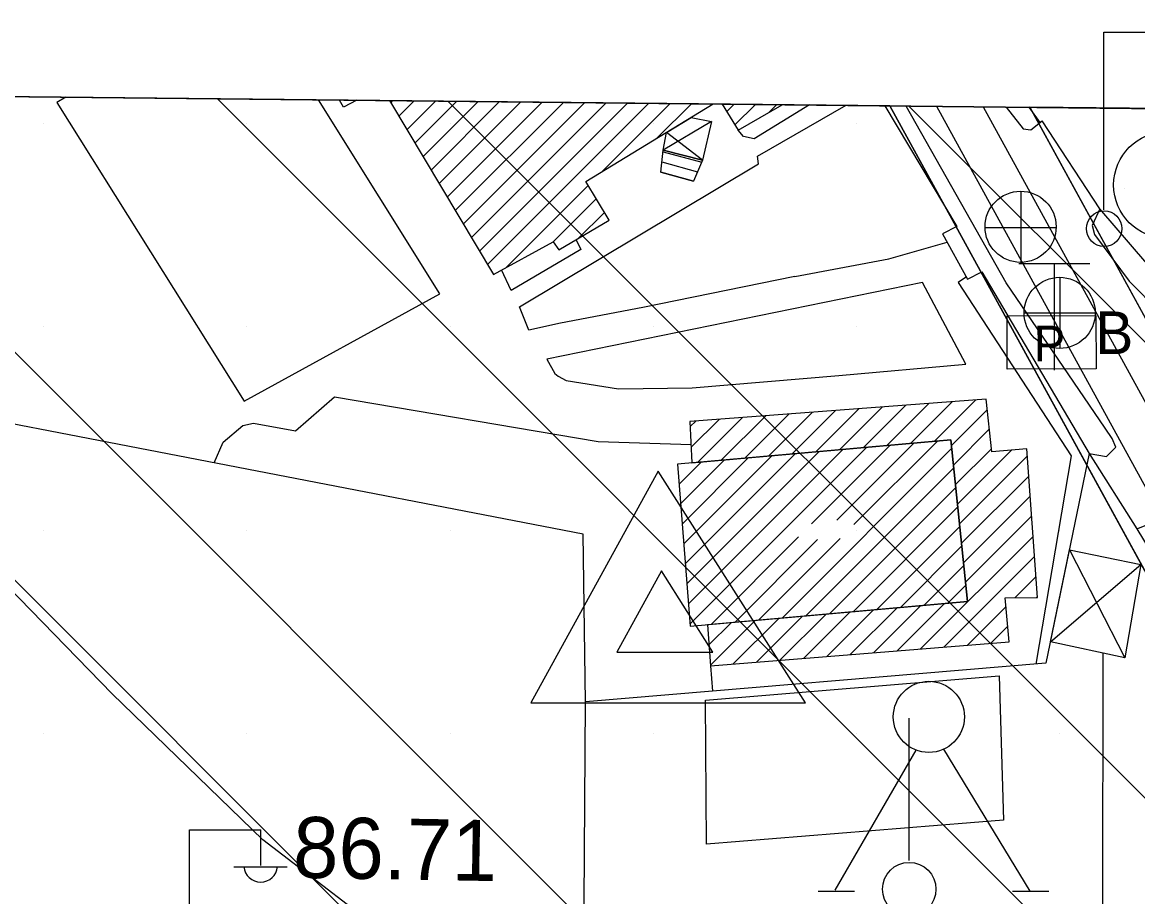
# Model space of a CAD drawing. Extents: x 417995 to 421451, y 4454518 to 4458015.
# Drawn here: x 420517.8 to 420627.6, y 4457705 to 4457791.1 of the extents above; entities that cross this region are included whole.
import ezdxf

# ---------------------------------------------------------------- set-up
doc = ezdxf.new("R2010")
doc.units = 0
for name, color, linetype in [('ADAKENARI', 7, 'Continuous'), ('B_Betonzemin', 7, 'Continuous'), ('B_Kapi', 7, 'Continuous'), ('B_Merdiven', 7, 'Continuous'), ('B_Okul', 7, 'Continuous'), ('B_Spor_Tesisleri', 7, 'Continuous'), ('B_Sundurma', 7, 'Continuous'), ('B_Tarama', 7, 'Continuous'), ('Default', 7, 'Continuous'), ('KALDIRIM', 7, 'Continuous'), ('LJ_SEMBOL', 7, 'Continuous'), ('PAFTALAMA', 7, 'Continuous'), ('PL_AYA_PARK_DINLENME', 7, 'Continuous'), ('PL_SAY_ORTAOGRETIM', 7, 'Continuous'), ('S_Bayrak_Diregi', 7, 'Continuous'), ('S_Elektrik_Diregi', 7, 'Continuous'), ('S_Heykel', 7, 'Continuous'), ('S_Pano', 7, 'Continuous'), ('S_Rogar_Kapagi', 7, 'Continuous'), ('S_Rogar_Kapagi_Buski', 7, 'Continuous'), ('S_Trafik_Kontrol_ist', 7, 'Continuous'), ('S_Trafo_acik_tip', 7, 'Continuous'), ('Sinir_Duvar_tek_tarafa_ait', 7, 'Continuous'), ('Sinir_Ist_Duvari', 7, 'Continuous'), ('SN_TR_SIVILASMA', 7, 'Continuous'), ('TR_ORTAEGITIM', 7, 'Continuous'), ('TR_PARKALANI', 7, 'Continuous'), ('Y_Kot_Noktasi', 7, 'Continuous'), ('Y_Lejant', 7, 'Continuous'), ('Yol_Patika', 7, 'Continuous'), ('Yol_Sose', 7, 'Continuous')]:
    doc.layers.add(name, color=color, linetype=linetype)

# ---------------------------------------------------------------- blocks, each defined once
blk = doc.blocks.new('POINT_DISPLAY')
at = {"layer": 'Default'}
blk.add_line((0, 0), (0, 0), dxfattribs=at)

msp = doc.modelspace()

# ---------------------------------------------------------------- linework, layer by layer
at = {"layer": 'ADAKENARI'}
for p, q in [((420603.22, 4457782.84), (420669.97, 4457661.08)), ((420656.64, 4457710.35), (420616.98, 4457782.7))]:
    msp.add_line(p, q, dxfattribs=at)
at = {"layer": 'B_Betonzemin'}
for points in [[(420593.87, 4457766.03), (420578.89, 4457762.98), (420570.78, 4457761.46), (420567.67, 4457760.75), (420566.77, 4457763.07), (420590.3, 4457777.14), (420590.19, 4457777.88), (420598.91, 4457782.89)], [(420595.31, 4457782.92), (420589.86, 4457779.6), (420588.81, 4457779.81), (420588.28, 4457780.43)], [(420572.34, 4457769.66), (420572.79, 4457768.69), (420565.93, 4457764.66), (420565, 4457766.69)], [(420593.87, 4457766.03), (420603.1, 4457767.77), (420608.87, 4457769.42)], [(420606.43, 4457765.45), (420569.45, 4457757.9), (420570.23, 4457756.5), (420570.58, 4457756.23), (420571.36, 4457755.8), (420576.51, 4457754.97), (420583.75, 4457755.08), (420598.18, 4457756.31), (420610.7, 4457757.41), (420606.43, 4457765.45)], [(420610.75, 4457766), (420609.95, 4457765.46), (420621.05, 4457748.38), (420617.57, 4457727.9)], [(420536.69, 4457747.69), (420537.58, 4457749.73), (420539.52, 4457751.38), (420540.58, 4457751.6), (420544.71, 4457750.85), (420548.54, 4457754.19), (420574.49, 4457749.8), (420583.65, 4457749.49)], [(420585.56, 4457727.72), (420585.75, 4457725.24)]]:
    msp.add_lwpolyline(points, dxfattribs=at)
at = {"layer": 'B_Kapi'}
for points in [[(420623.89, 4457772.7), (420618.2, 4457781.35)], [(420608.41, 4457770.25), (420610.87, 4457765.78)]]:
    msp.add_lwpolyline(points, dxfattribs=at)
at = {"layer": 'B_Merdiven'}
for p, q in [((420580.89, 4457778.31), (420584.69, 4457777.28)), ((420580.78, 4457777.31), (420584.29, 4457776.35)), ((420580.66, 4457776.3), (420583.88, 4457775.43))]:
    msp.add_line(p, q, dxfattribs=at)
msp.add_lwpolyline([(420583.88, 4457775.42), (420580.66, 4457776.3), (420580.91, 4457778.48), (420584.78, 4457777.48)], close=True, dxfattribs=at)
at = {"layer": 'B_Okul'}
for points in [[(420553.95, 4457783.36), (420564.19, 4457766.25), (420570.07, 4457769.45), (420570.64, 4457768.65), (420575.58, 4457771.58), (420573.3, 4457775.38), (420585.83, 4457783.02)], [(420586.71, 4457783.01), (420588.28, 4457780.43), (420592.62, 4457782.95)]]:
    msp.add_lwpolyline(points, dxfattribs=at)
for points in [[(420585.27, 4457731.76), (420585.56, 4457727.72), (420614.96, 4457730.1), (420614.57, 4457734.41), (420617.75, 4457734.45), (420616.68, 4457749.08), (420613.24, 4457748.78), (420612.68, 4457753.96), (420583.54, 4457751.77), (420583.73, 4457747.7), (420609.22, 4457749.95), (420610.86, 4457734.07)], [(420582.3, 4457747.58), (420583.57, 4457731.61), (420610.86, 4457734.07), (420609.22, 4457749.95)]]:
    msp.add_lwpolyline(points, close=True, dxfattribs=at)
at = {"layer": 'B_Spor_Tesisleri'}
msp.add_lwpolyline([(420522.09, 4457783.7), (420521.23, 4457783.17), (420539.66, 4457753.76), (420558.91, 4457764.35), (420546.97, 4457783.43)], dxfattribs=at)
msp.add_lwpolyline([(420585.06, 4457724.33), (420613.98, 4457726.75), (420614.41, 4457712.54), (420585.17, 4457710.18)], close=True, dxfattribs=at)
at = {"layer": 'B_Sundurma'}
for p, q in [((420585.67, 4457781.28), (420580.91, 4457778.48)), ((420584.78, 4457777.48), (420581.22, 4457780.21)), ((420620.89, 4457739.13), (420626.33, 4457728.51)), ((420619.02, 4457730.07), (420627.93, 4457737.69))]:
    msp.add_line(p, q, dxfattribs=at)
for points in [[(420583.66, 4457781.7), (420585.67, 4457781.28), (420584.78, 4457777.48), (420580.91, 4457778.48), (420581.22, 4457780.21)], [(420619.02, 4457730.07), (420620.89, 4457739.13), (420627.93, 4457737.69), (420626.33, 4457728.51)]]:
    msp.add_lwpolyline(points, close=True, dxfattribs=at)
at = {"layer": 'B_Tarama'}
for p, q in [((420554.08, 4457783.14), (420554.3, 4457783.36)), ((420554.88, 4457781.81), (420556.4, 4457783.34)), ((420555.67, 4457780.49), (420558.5, 4457783.31)), ((420556.47, 4457779.16), (420560.6, 4457783.29)), ((420557.26, 4457777.83), (420562.7, 4457783.27)), ((420558.05, 4457776.5), (420564.8, 4457783.25)), ((420558.85, 4457775.18), (420566.89, 4457783.22)), ((420559.64, 4457773.85), (420568.99, 4457783.2)), ((420560.44, 4457772.52), (420571.09, 4457783.18)), ((420561.23, 4457771.2), (420573.19, 4457783.16)), ((420562.02, 4457769.87), (420575.29, 4457783.14)), ((420562.82, 4457768.54), (420577.39, 4457783.11)), ((420563.61, 4457767.21), (420579.49, 4457783.09)), ((420574.83, 4457776.31), (420581.59, 4457783.07)), ((420580.28, 4457779.64), (420583.69, 4457783.05)), ((420585.72, 4457782.96), (420585.79, 4457783.02)), ((420587.16, 4457782.28), (420587.89, 4457783)), ((420587.96, 4457780.96), (420589.99, 4457782.98)), ((420591.33, 4457782.2), (420592.08, 4457782.96)), ((420565.47, 4457766.95), (420573.53, 4457775.01)), ((420570.08, 4457769.44), (420574.32, 4457773.68)), ((420572.53, 4457769.77), (420575.12, 4457772.35)), ((420598.25, 4457748.99), (420602.46, 4457753.19)), ((420600.58, 4457749.19), (420604.75, 4457753.36)), ((420602.91, 4457749.4), (420607.04, 4457753.53)), ((420605.23, 4457749.6), (420609.34, 4457753.71)), ((420607.56, 4457749.81), (420611.63, 4457753.88)), ((420583.66, 4457749.24), (420586.4, 4457751.98)), ((420584.29, 4457747.75), (420588.7, 4457752.16)), ((420586.62, 4457747.96), (420590.99, 4457752.33)), ((420588.95, 4457748.17), (420593.28, 4457752.5)), ((420591.27, 4457748.37), (420595.58, 4457752.67)), ((420593.6, 4457748.58), (420597.87, 4457752.84)), ((420595.93, 4457748.78), (420600.16, 4457753.02)), ((420609.28, 4457749.41), (420612.79, 4457752.92)), ((420583.57, 4457751.27), (420584.11, 4457751.81)), ((420609.48, 4457747.48), (420613, 4457751.01)), ((420599.68, 4457741.62), (420607.89, 4457749.84)), ((420583.24, 4457735.79), (420596.26, 4457748.81)), ((420583.39, 4457733.82), (420598.59, 4457749.02)), ((420583.55, 4457731.86), (420600.91, 4457749.22)), ((420592.6, 4457732.42), (420609.31, 4457749.13)), ((420595.5, 4457741.69), (420603.24, 4457749.43)), ((420598, 4457742.06), (420605.57, 4457749.63)), ((420609.68, 4457745.56), (420613.21, 4457749.09)), ((420609.87, 4457743.64), (420615.19, 4457748.95)), ((420582.3, 4457747.58), (420582.3, 4457747.58)), ((420582.46, 4457745.61), (420584.63, 4457747.78)), ((420582.61, 4457743.65), (420586.95, 4457747.99)), ((420582.77, 4457741.68), (420589.28, 4457748.19)), ((420582.93, 4457739.72), (420591.61, 4457748.4)), ((420583.08, 4457737.75), (420593.93, 4457748.61)), ((420610.07, 4457741.71), (420616.73, 4457748.37)), ((420594.93, 4457732.63), (420609.51, 4457747.21)), ((420610.27, 4457739.79), (420616.88, 4457746.4)), ((420597.26, 4457732.84), (420609.7, 4457745.28)), ((420610.47, 4457737.87), (420617.02, 4457744.42)), ((420599.6, 4457733.05), (420609.9, 4457743.36)), ((420610.67, 4457735.95), (420617.16, 4457742.44)), ((420601.93, 4457733.26), (420610.1, 4457741.44)), ((420585.61, 4457731.79), (420594.23, 4457740.41)), ((420587.94, 4457732), (420596.08, 4457740.15)), ((420590.27, 4457732.21), (420598.31, 4457740.26)), ((420606.24, 4457729.39), (420617.31, 4457740.46)), ((420604.26, 4457733.47), (420610.3, 4457739.52)), ((420608.55, 4457729.58), (420617.45, 4457738.49)), ((420606.59, 4457733.68), (420610.5, 4457737.59)), ((420608.92, 4457733.89), (420610.7, 4457735.67)), ((420615.51, 4457734.42), (420617.6, 4457736.51)), ((420617.66, 4457734.45), (420617.74, 4457734.53)), ((420599.31, 4457728.83), (420603.92, 4457733.44)), ((420601.62, 4457729.02), (420606.25, 4457733.65)), ((420603.93, 4457729.21), (420608.59, 4457733.86)), ((420610.85, 4457729.77), (420614.65, 4457733.56)), ((420585.55, 4457727.8), (420589.94, 4457732.18)), ((420587.77, 4457727.9), (420592.27, 4457732.39)), ((420590.08, 4457728.09), (420594.6, 4457732.6)), ((420592.39, 4457728.27), (420596.93, 4457732.81)), ((420594.7, 4457728.46), (420599.26, 4457733.02)), ((420597.01, 4457728.65), (420601.59, 4457733.23)), ((420585.41, 4457729.78), (420587.6, 4457731.97)), ((420613.16, 4457729.95), (420614.82, 4457731.61))]:
    msp.add_line(p, q, dxfattribs=at)
at = {"layer": 'KALDIRIM'}
for p, q in [((420607.8, 4457782.79), (420673.47, 4457663.01)), ((420612.39, 4457782.75), (420679.68, 4457660.01))]:
    msp.add_line(p, q, dxfattribs=at)
at = {"layer": 'LJ_SEMBOL'}
for p, q in [((420580.42, 4457746.89), (420567.88, 4457724.08)), ((420594.9, 4457724.08), (420580.42, 4457746.89)), ((420580.73, 4457737.07), (420576.33, 4457729.08)), ((420585.8, 4457729.08), (420580.73, 4457737.07)), ((420576.33, 4457729.08), (420585.8, 4457729.08)), ((420567.88, 4457724.08), (420594.9, 4457724.08))]:
    msp.add_line(p, q, dxfattribs=at)
at = {"layer": 'PAFTALAMA'}
msp.add_line((421295.36, 4457775.52), (419168.18, 4457798.01), dxfattribs=at)
at = {"layer": 'PL_AYA_PARK_DINLENME'}
msp.add_line((420692.29, 4457781.9), (420616.98, 4457782.7), dxfattribs=at)
msp.add_lwpolyline([(420616.98, 4457782.7), (420656.64, 4457710.35), (420715.48, 4457743.44), (420700.46, 4457768.19), (420692.29, 4457781.9)], dxfattribs=at)
at = {"layer": 'PL_SAY_ORTAOGRETIM'}
msp.add_line((420603.22, 4457782.84), (420505.55, 4457783.87), dxfattribs=at)
msp.add_lwpolyline([(420505.55, 4457783.87), (420499.92, 4457689.73), (420644.84, 4457665.32), (420669.97, 4457661.08), (420603.22, 4457782.84)], dxfattribs=at)
at = {"layer": 'S_Bayrak_Diregi'}
msp.add_line((420605.11, 4457708.57), (420605.11, 4457722.57), dxfattribs=at)
msp.add_circle((420605.12, 4457705.75), 2.63, dxfattribs=at)
at = {"layer": 'S_Elektrik_Diregi'}
for p, q in [((420624.27, 4457772.59), (420624.27, 4457790.09)), ((420624.27, 4457790.09), (420631.27, 4457790.09)), ((420534.29, 4457694.08), (420534.29, 4457711.58)), ((420534.29, 4457711.58), (420541.29, 4457711.58)), ((420541.29, 4457708.08), (420541.29, 4457711.58)), ((420538.63, 4457707.94), (420543.88, 4457707.94))]:
    msp.add_line(p, q, dxfattribs=at)
msp.add_circle((420624.31, 4457770.75), 1.75, dxfattribs=at)
msp.add_arc((420541.29, 4457708.1), 1.66, 184.8384, 355.1464, dxfattribs=at)
at = {"layer": 'S_Heykel'}
for p, q in [((420597.83, 4457705.63), (420605.81, 4457719.42)), ((420617.01, 4457705.56), (420608.54, 4457719.53)), ((420596.15, 4457705.56), (420599.72, 4457705.56)), ((420615.3, 4457705.56), (420618.87, 4457705.56))]:
    msp.add_line(p, q, dxfattribs=at)
msp.add_circle((420607.05, 4457722.7), 3.5, dxfattribs=at)
at = {"layer": 'S_Pano'}
msp.add_lwpolyline([(420614.75, 4457762.17), (420623.5, 4457762.2), (420623.52, 4457756.95), (420614.77, 4457756.92)], close=True, dxfattribs=at)
at = {"layer": 'S_Rogar_Kapagi'}
for p, q in [((420616.14, 4457767.4), (420616.14, 4457774.4)), ((420612.57, 4457770.86), (420619.57, 4457770.86))]:
    msp.add_line(p, q, dxfattribs=at)
msp.add_circle((420616.08, 4457770.93), 3.5, dxfattribs=at)
at = {"layer": 'S_Rogar_Kapagi_Buski'}
for p, q in [((420619.93, 4457765.96), (420619.93, 4457758.96)), ((420616.43, 4457762.46), (420623.43, 4457762.46))]:
    msp.add_line(p, q, dxfattribs=at)
msp.add_circle((420619.93, 4457762.46), 3.5, dxfattribs=at)
at = {"layer": 'S_Trafik_Kontrol_ist'}
for p, q in [((420615.9, 4457767.33), (420622.9, 4457767.33)), ((420619.4, 4457767.33), (420619.4, 4457756.83))]:
    msp.add_line(p, q, dxfattribs=at)
at = {"layer": 'S_Trafo_acik_tip'}
msp.add_circle((420630.49, 4457775.05), 5.25, dxfattribs=at)
at = {"layer": 'Sinir_Duvar_tek_tarafa_ait'}
for points in [[(420602.71, 4457782.85), (420609.82, 4457770.95), (420608.38, 4457770.24)], [(420618, 4457781.21), (420616.94, 4457782.7)], [(420610.87, 4457765.78), (420612.26, 4457766.49), (420622.84, 4457748.61), (420618.58, 4457727.98), (420573.24, 4457724.19), (420573.01, 4457740.67), (420501.01, 4457754.6), (420502.53, 4457774.58), (420504.42, 4457774.36)], [(420634.35, 4457760.54), (420623.89, 4457772.7)], [(420622.84, 4457748.61), (420627.51, 4457741.22), (420640.53, 4457719.76), (420640.83, 4457719.84)], [(420624.19, 4457728.97), (420624.14, 4457703.57)], [(420572.98, 4457684.62), (420573.24, 4457724.19)]]:
    msp.add_lwpolyline(points, dxfattribs=at)
at = {"layer": 'Sinir_Ist_Duvari'}
msp.add_lwpolyline([(420550.75, 4457783.39), (420549.42, 4457782.7), (420549.05, 4457783.41)], dxfattribs=at)
at = {"layer": 'SN_TR_SIVILASMA'}
for p, q in [((421286.92, 4456966.29), (420468.95, 4457784.26)), ((421287.15, 4456988.51), (420491.64, 4457784.02)), ((421287.62, 4457032.94), (420537.02, 4457783.54)), ((421287.85, 4457055.16), (420559.71, 4457783.3)), ((421288.31, 4457099.6), (420605.09, 4457782.82))]:
    msp.add_line(p, q, dxfattribs=at)
at = {"layer": 'Y_Lejant'}
msp.add_lwpolyline([(419168.18, 4457798.01), (421295.36, 4457775.52), (421266.41, 4454999.4), (419138.44, 4455021.89)], close=True, dxfattribs=at)
at = {"layer": 'Yol_Patika'}
msp.add_lwpolyline([(420570.02, 4457684.67), (420565.39, 4457692.32), (420555.69, 4457699.72), (420541.48, 4457710.61), (420526.68, 4457724.96), (420509.5, 4457742.57), (420499, 4457751.18)], dxfattribs=at)
at = {"layer": 'Yol_Sose'}
for points in [[(420622.84, 4457748.61), (420624.53, 4457748.31), (420625.44, 4457749.24), (420625.1, 4457750.09), (420624.4, 4457751.11), (420614.67, 4457765.43), (420604.82, 4457782.82)], [(420614.67, 4457782.72), (420616.32, 4457780.57)], [(420616.32, 4457780.57), (420617.1, 4457780.49), (420618.2, 4457781.35)], [(420623.89, 4457772.7), (420623.13, 4457771.05), (420623.36, 4457770.19), (420626.78, 4457765.57), (420632.75, 4457759.53)], [(420627.51, 4457741.22), (420629.42, 4457741.97), (420630.14, 4457741.29), (420640.49, 4457723.24)]]:
    msp.add_lwpolyline(points, dxfattribs=at)

# ---------------------------------------------------------------- block references
at = {"layer": 'TR_ORTAEGITIM', "xscale": 0.1, "yscale": 0.10000000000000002}
for p in [(420519.92, 4457781.08), (420539.92, 4457781.08), (420559.92, 4457781.08), (420579.92, 4457781.08), (420599.92, 4457781.08), (420519.92, 4457761.08), (420539.92, 4457761.08), (420559.92, 4457761.08), (420579.92, 4457761.08), (420599.92, 4457761.08), (420519.92, 4457741.08), (420539.92, 4457741.08), (420559.92, 4457741.08), (420579.92, 4457741.08), (420599.92, 4457741.08), (420619.92, 4457741.08), (420519.92, 4457721.08), (420539.92, 4457721.08), (420559.92, 4457721.08), (420579.92, 4457721.08), (420599.92, 4457721.08), (420619.92, 4457721.08)]:
    msp.add_blockref('POINT_DISPLAY', p, dxfattribs=at)
at = {"layer": 'TR_PARKALANI', "xscale": 0.1, "yscale": 0.10000000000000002}
msp.add_blockref('POINT_DISPLAY', (420626.3, 4457774.74), dxfattribs=at)

# ---------------------------------------------------------------- texts
at = {"layer": 'S_Pano'}
msp.add_text('P', height=3.5, rotation=0.1826, dxfattribs=at).set_placement((420617.37, 4457757.69))
at = {"layer": 'S_Rogar_Kapagi_Buski'}
msp.add_text('B', height=4.2, dxfattribs=at).set_placement((420623.43, 4457758.4))
at = {"layer": 'Y_Kot_Noktasi'}
msp.add_text('86.71', height=6, rotation=359.0012, dxfattribs=at).set_placement((420544.44, 4457706.88))

doc.saveas('drawing.dxf')
